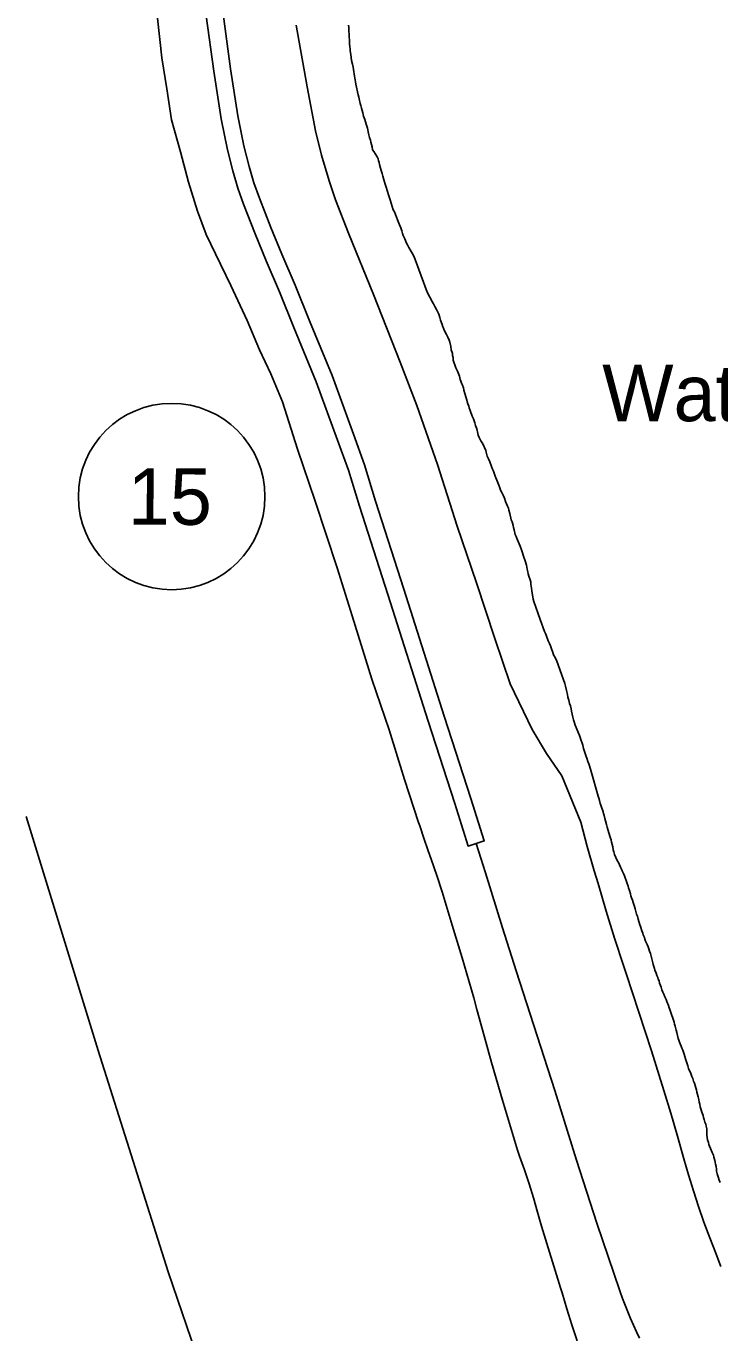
# Model space of a CAD drawing. Extents: x 3172297 to 3210190, y 958463 to 983887.
# Drawn here: x 3187695 to 3188922, y 971480 to 973793 of the extents above; entities that cross this region are included whole.
import ezdxf

# ---------------------------------------------------------------- set-up
doc = ezdxf.new("R2010")
doc.units = 0
for name, color, linetype in [('V-LEVE-TOET', 7, 'Continuous'), ('V-RIVR-IDEN', 7, 'Continuous'), ('V-ROAD-CNTR', 7, 'Continuous'), ('V-ROAD-IDEN', 7, 'Continuous'), ('V-TOPO-SHOR', 7, 'Continuous')]:
    doc.layers.add(name, color=color, linetype=linetype)

msp = doc.modelspace()

# ---------------------------------------------------------------- linework, layer by layer
at = {"layer": 'V-LEVE-TOET'}
for points in [[(3188448.4, 972202), (3188448.4, 972202), (3188440, 972231.4), (3188431.1, 972260.7), (3188421.7, 972289.8), (3188411.8, 972318.7), (3188406.5, 972333.5), (3188406.5, 972333.5), (3188398.7, 972355.6), (3188391.2, 972377.8), (3188389.3, 972383.5), (3188389.3, 972383.5), (3188364.5, 972459.6), (3188337.4, 972547.8), (3188306.6, 972637.4), (3188271.6, 972749.7), (3188245, 972834.3), (3188206.2, 972952.7), (3188175.3, 973044.5), (3188148.2, 973128.5), (3188127.9, 973177.8), (3188107.9, 973220.3), (3188085.8, 973272), (3188056.8, 973334.2), (3188029.9, 973390.4), (3188013.5, 973424.4), (3187998, 973466.1), (3187982.2, 973517.4), (3187967.8, 973570.9), (3187952.3, 973627.7), (3187944, 973682.4), (3187934.8, 973737.2), (3187927.2, 973807.6)], [(3188172.7, 973794.9), (3188192.4, 973686.1), (3188206.9, 973607.9), (3188217.5, 973564.9), (3188231, 973519.6), (3188242, 973485.8), (3188265.3, 973426.8), (3188309.5, 973318.1), (3188356.5, 973198.3), (3188386.4, 973121.9), (3188422.6, 973017.2), (3188457.7, 972908), (3188491.6, 972807.7), (3188524.1, 972709.1), (3188551.3, 972629.3), (3188590, 972548.1)], [(3188590, 972548.1), (3188615.7, 972505.5), (3188642.5, 972466.3), (3188676.1, 972384.4), (3188676.1, 972384.4), (3188687.8, 972341.2), (3188700.2, 972298.3), (3188707.1, 972275.5), (3188707.1, 972275.5), (3188721.2, 972226.9), (3188736.1, 972178.7), (3188751.9, 972130.6), (3188756.8, 972116.3), (3188756.8, 972116.3), (3188801.1, 971979.6), (3188822.9, 971909.1), (3188822.9, 971909.1), (3188835.7, 971869), (3188847.6, 971828.6), (3188858.6, 971788), (3188858.6, 971788), (3188866.7, 971759.8), (3188875.4, 971731.8), (3188884.5, 971703.9), (3188894.2, 971676.2), (3188904.3, 971648.6), (3188914.9, 971621.2), (3188915.5, 971619.7), (3188915.5, 971619.7), (3188923.9, 971597.9)], [(3188670, 971466.2), (3188660.6, 971494.4), (3188651.6, 971522.7), (3188643.1, 971551.1), (3188640.6, 971559.9), (3188640.6, 971559.9), (3188606.8, 971668.8), (3188606.8, 971668.8), (3188599.9, 971693.9), (3188592.6, 971718.9), (3188584.8, 971743.8), (3188576.6, 971768.5), (3188568, 971793.1), (3188564.2, 971803.4), (3188564.2, 971803.4), (3188537.5, 971892.1), (3188518.5, 971959), (3188518.5, 971959), (3188505.1, 972005.7), (3188492.5, 972052.6), (3188487.3, 972073.1), (3188487.3, 972073.1), (3188466.5, 972143.9), (3188448.4, 972202)]]:
    msp.add_lwpolyline(points, dxfattribs=at)
at = {"layer": 'V-ROAD-CNTR'}
for points in [[(3188043.3, 973815.4), (3188056.5, 973717.9), (3188069.2, 973634.7), (3188080.2, 973581.5), (3188089.7, 973545), (3188097.8, 973515.7), (3188107.6, 973488.8), (3188128, 973437.1), (3188147.5, 973389.7), (3188171.1, 973334.6), (3188196.4, 973271.4), (3188236.1, 973174.7), (3188273.9, 973070.9), (3188293.5, 973017), (3188313.3, 972952.7), (3188363.4, 972796.4), (3188434.7, 972572.1), (3188481.9, 972426.3), (3188505.5, 972350.9), (3188476.8, 972342), (3188453.3, 972417.2), (3188406.2, 972562.9), (3188334.8, 972787.3), (3188284.7, 972943.7), (3188265, 973007.5), (3188245.7, 973060.6), (3188208.1, 973163.8), (3188168.6, 973260.1), (3188143.4, 973323.1), (3188119.8, 973378.1), (3188100.2, 973425.9), (3188079.6, 973478.1), (3188069.2, 973506.6), (3188060.8, 973537.2), (3188051, 973574.6), (3188039.7, 973629.4), (3188026.8, 973713.7), (3188013.6, 973811.3)], [(3188780.4, 971470.8), (3188774.8, 971482.2), (3188769.5, 971493.8), (3188764.4, 971505.5), (3188759.4, 971517.2), (3188754.7, 971529), (3188750.2, 971541), (3188745.9, 971552.9), (3188745.3, 971554.6), (3188745.3, 971554.6), (3188704.6, 971674.5), (3188668.8, 971785.8), (3188668.8, 971785.8), (3188630.3, 971909.2), (3188611.2, 971967.9), (3188611.2, 971967.9), (3188561.7, 972120.8), (3188538, 972197.1), (3188538, 972197.1), (3188507.9, 972294.5), (3188491.1, 972346.4)]]:
    msp.add_lwpolyline(points, dxfattribs=at)
at = {"layer": 'V-ROAD-IDEN'}
msp.add_circle((3187952.4, 972960.6), 165, dxfattribs=at)
msp.add_circle((3187952.4, 972960.6), 165, dxfattribs=at)
at = {"layer": 'V-TOPO-SHOR'}
for points in [[(3188267.3, 973762.1), (3188267, 973768.7), (3188266.5, 973774.6), (3188266.3, 973779.8), (3188265.8, 973783.3), (3188265.6, 973787), (3188265.6, 973791), (3188265.1, 973794.9)], [(3188476.4, 973124.7), (3188473.4, 973135.4), (3188471.2, 973143.3), (3188469.4, 973149.2), (3188468.5, 973152.9), (3188466.9, 973157.5), (3188465.8, 973160.3), (3188463.1, 973168), (3188461.8, 973173.5), (3188458, 973182.8), (3188455.1, 973188.5), (3188450.7, 973201.8), (3188450.2, 973206.7), (3188449.5, 973210.6), (3188449, 973213.9), (3188447, 973220.6), (3188446.1, 973226.1), (3188444.5, 973234), (3188443.2, 973237.3), (3188441, 973242.9), (3188438.5, 973247.7), (3188434.7, 973254.9), (3188433.4, 973258.4), (3188432.3, 973261.3), (3188431, 973265.2), (3188428.3, 973273.1), (3188427.1, 973277.6), (3188425.1, 973283.3), (3188422.3, 973289.2), (3188420.7, 973292), (3188417.8, 973297.3), (3188415.4, 973301.6), (3188413.8, 973304.5), (3188404.7, 973322.6), (3188383.5, 973380.2), (3188380.9, 973385.9), (3188378, 973391.4), (3188376, 973394.4), (3188372.2, 973401.4), (3188369.8, 973406.2), (3188367.3, 973410.6), (3188366, 973413.6), (3188364.7, 973417.1), (3188362.2, 973422.8), (3188361.1, 973426.1), (3188359.8, 973430.9), (3188357.8, 973436.3), (3188355.5, 973441.6), (3188352, 973450.5), (3188346.6, 973464.5), (3188344.4, 973468.4), (3188340.6, 973480), (3188338.8, 973486.1), (3188336.6, 973492.7), (3188333.7, 973502.5), (3188331.9, 973508.2), (3188330.3, 973513.4), (3188328.5, 973519.5), (3188326.3, 973528), (3188324.9, 973532.6), (3188323.1, 973537.9), (3188322, 973542.2), (3188320.4, 973548.4), (3188319.7, 973551.9), (3188318.6, 973555.1), (3188317.5, 973558.4), (3188316.2, 973562.1), (3188309.8, 973571.3), (3188308, 973574.5), (3188306.9, 973579.4), (3188305, 973587.7), (3188303.9, 973591.2), (3188302.6, 973596), (3188300.6, 973603.4), (3188298.7, 973612.6), (3188297.4, 973618), (3188295.4, 973623.9), (3188294, 973628.1), (3188291.8, 973634.2), (3188290.5, 973639.9), (3188288.2, 973648.2), (3188287.1, 973652.6), (3188286, 973656.3), (3188283.9, 973664.8), (3188283.3, 973667.9), (3188282.1, 973671.8), (3188278.1, 973690.6), (3188277.4, 973695), (3188276.9, 973698.2), (3188276.5, 973701.3), (3188275.8, 973704.6), (3188275.1, 973709.2), (3188274.9, 973712.2), (3188273.3, 973721), (3188272.1, 973725.8), (3188270.8, 973732.8), (3188269.4, 973743.1), (3188268.2, 973749.4), (3188268, 973753.3), (3188267.8, 973756.8), (3188267.3, 973762.1)], [(3188707.1, 972430.2), (3188694.9, 972474.1), (3188691.6, 972484.1), (3188690.5, 972487.6), (3188688.9, 972491.3), (3188686.7, 972497.5), (3188685.8, 972500.7), (3188681.3, 972514.9), (3188679.7, 972520.8), (3188675.5, 972532.2), (3188673.9, 972537.4), (3188666.4, 972556), (3188664.3, 972562.1), (3188663.2, 972565.6), (3188662.1, 972570), (3188659.8, 972580.5), (3188659.1, 972585.1), (3188657.8, 972590.1), (3188656.5, 972594), (3188655.1, 972599.9), (3188653.5, 972605.6), (3188652.8, 972610), (3188650.8, 972617.2), (3188649.2, 972625), (3188648.1, 972629.9), (3188634, 972669.4), (3188630.9, 972675.5), (3188628.1, 972680.7), (3188626.5, 972684.7), (3188624.3, 972691), (3188622.7, 972696.2), (3188621.1, 972700.4), (3188618.7, 972705.4), (3188614.7, 972715.4), (3188613.6, 972718.3), (3188612, 972721.8), (3188604.2, 972743.1), (3188593, 972774.8), (3188591.9, 972778.8), (3188589.8, 972793.9), (3188589.2, 972798.7), (3188588.7, 972801.7), (3188588, 972805.7), (3188587.6, 972809.2), (3188586.4, 972813.3), (3188584.4, 972819.7), (3188583.1, 972823.8), (3188582.4, 972827.5), (3188581.5, 972831.9), (3188579.9, 972838.9), (3188577.7, 972847), (3188575.2, 972853.5), (3188574.3, 972856.6), (3188573, 972861), (3188571.4, 972866.2), (3188568.7, 972873), (3188563.4, 972885), (3188561.8, 972889.6), (3188560.3, 972893.5), (3188558.2, 972901.8), (3188557.3, 972905.7), (3188556.4, 972909.2), (3188554.6, 972915.8), (3188553.3, 972919.5), (3188550.6, 972930.6), (3188549, 972936.8), (3188548.1, 972939.8), (3188546.6, 972943.7), (3188545, 972947.7), (3188543, 972952), (3188541, 972957.5), (3188538.8, 972963), (3188537, 972966.4), (3188534.3, 972971.7), (3188532.8, 972976), (3188531.2, 972980.8), (3188529, 972986.7), (3188525, 972996.6), (3188523.4, 973000.3), (3188521.6, 973005.5), (3188520.3, 973008.8), (3188518.5, 973013.6), (3188515.2, 973022.3), (3188512.9, 973027.1), (3188510.7, 973032.2), (3188508.9, 973039.1), (3188508.2, 973042.4), (3188502.9, 973054.2), (3188499.4, 973059), (3188496.3, 973064.9), (3188494.9, 973069.3), (3188494.2, 973072.5), (3188492.2, 973080.4), (3188490.2, 973086.5), (3188488.9, 973091.1), (3188486.2, 973097.9), (3188484.2, 973103.1), (3188480.6, 973112.7), (3188479, 973117.8), (3188477.9, 973120.6), (3188476.4, 973124.7)], [(3188760.8, 972268), (3188759.9, 972271), (3188758.2, 972275.8), (3188756.4, 972281), (3188754.7, 972285.8), (3188753.5, 972289.1), (3188751.8, 972293.6), (3188749.7, 972298.2), (3188748.3, 972301.2), (3188746.5, 972304.8), (3188744.7, 972308.7), (3188742.7, 972313), (3188740.9, 972316.3), (3188738.3, 972321.7), (3188735.9, 972327.1), (3188734.5, 972331.4), (3188733.3, 972335), (3188732.8, 972340.4), (3188731.9, 972344.6), (3188730.8, 972348.5), (3188729.9, 972352.7), (3188729.1, 972356), (3188727.9, 972359.4), (3188726.7, 972363.3), (3188724.1, 972371.4), (3188723, 972375.3), (3188721.5, 972380.2), (3188720.1, 972386.8), (3188718.9, 972390.4), (3188717.5, 972395.8), (3188716.6, 972399.4), (3188715.8, 972402.4), (3188714.6, 972405.8), (3188713.4, 972409.1), (3188711.7, 972414.2), (3188710.5, 972417.2), (3188709.1, 972422.3), (3188707.9, 972426.6), (3188707.1, 972430.2)], [(3188300.7, 969814.7), (3188299.2, 969823.4), (3188207.8, 970387.9), (3188128.6, 970870.2), (3188089.9, 971102.4), (3188072.3, 971186.4), (3188051, 971256), (3188003.2, 971420.4), (3187946.5, 971588.4), (3187822.5, 971979.8), (3187694.9, 972394.3)], [(3188898.1, 971846), (3188897.3, 971849.6), (3188895.8, 971853.3), (3188894.4, 971857.8), (3188893.5, 971861.1), (3188892.6, 971864.7), (3188891.5, 971867.7), (3188890.3, 971871), (3188889.1, 971875), (3188887.7, 971880.1), (3188886.6, 971884.9), (3188885.7, 971888.8), (3188884.9, 971893), (3188883.7, 971897.8), (3188882.6, 971902.4), (3188881.7, 971906), (3188880.8, 971910.2), (3188879.7, 971914.1), (3188878.5, 971918.3), (3188877.4, 971921.9), (3188875.9, 971925.6), (3188874.2, 971930.7), (3188872.7, 971933.7), (3188871.5, 971937.3), (3188870.1, 971940.9), (3188868.6, 971944), (3188867.1, 971948.2), (3188865.7, 971952.7), (3188864.2, 971956.6), (3188863.4, 971960.2), (3188861.6, 971965.4), (3188860.5, 971969.3), (3188859, 971973.8), (3188856.7, 971980.4), (3188855.2, 971984.1), (3188853.8, 971987.7), (3188852, 971991.6), (3188850.9, 971994.9), (3188849.7, 971998.2), (3188848.8, 972001.2), (3188847.4, 972006.7), (3188846.2, 972012.1), (3188845.1, 972016), (3188843.4, 972022.9), (3188842.2, 972026.5), (3188841.3, 972030.2), (3188839.9, 972035.3), (3188838.7, 972038.9), (3188837.6, 972042.2), (3188835.2, 972048.8), (3188833.8, 972052.5), (3188832.6, 972055.5), (3188831.2, 972059.7), (3188828.5, 972066.6), (3188827.1, 972070.3), (3188825, 972075.1), (3188823, 972079.6), (3188821.5, 972083.2), (3188819.7, 972087.2), (3188818.3, 972092), (3188817.1, 972095.3), (3188815.7, 972098.9), (3188814.8, 972103.1), (3188813.4, 972106.1), (3188812.5, 972109.5), (3188811, 972112.5), (3188809.6, 972116.7), (3188807.5, 972122.1), (3188806.4, 972125.1), (3188804.3, 972132.1), (3188803.8, 972135.1), (3188802.3, 972140.2), (3188800.9, 972147.1), (3188799.4, 972151.7), (3188798, 972155.9), (3188796.8, 972160.1), (3188795.4, 972163.7), (3188793.6, 972167.6), (3188791, 972173.7), (3188789.8, 972177), (3188788.7, 972180), (3188786.9, 972184.8), (3188786, 972187.8), (3188784.3, 972191.8), (3188782.2, 972197.8), (3188781.7, 972199.6), (3188780.8, 972202.6), (3188777.9, 972212.3), (3188776.5, 972217.7), (3188775, 972221.6), (3188773.9, 972226.1), (3188772.4, 972230.6), (3188771.2, 972234.9), (3188770.1, 972238.2), (3188768.9, 972242.1), (3188767.5, 972246), (3188766, 972250.5), (3188764.5, 972253.5), (3188764, 972257.2), (3188762.3, 972263.5), (3188760.8, 972268)], [(3188922.6, 971746.6), (3188921.1, 971750.3), (3188919.1, 971756.3), (3188917.6, 971761.4), (3188916.5, 971766.5), (3188916.2, 971769.8), (3188915.7, 971774.4), (3188914.8, 971778.6), (3188914.2, 971782.2), (3188913.4, 971785.2), (3188911.6, 971790.9), (3188910.8, 971794.5), (3188908.4, 971799.7), (3188905.5, 971806.6), (3188903.8, 971810.8), (3188902.6, 971813.8), (3188902, 971816.9), (3188900.6, 971821.7), (3188900, 971825.9), (3188899.2, 971830.1), (3188899.2, 971833.4), (3188899.2, 971834.3), (3188899.3, 971838.2), (3188899, 971841.2), (3188898.1, 971846)]]:
    msp.add_lwpolyline(points, dxfattribs=at)

# ---------------------------------------------------------------- texts
at = {"layer": 'V-RIVR-IDEN'}
msp.add_text('Water', height=100, dxfattribs=at).set_placement((3188714.1, 973094))
at = {"layer": 'V-ROAD-IDEN'}
msp.add_text('15', height=100, rotation=359.8583, dxfattribs=at).set_placement((3187874.7, 972910.8))

doc.saveas('drawing.dxf')
